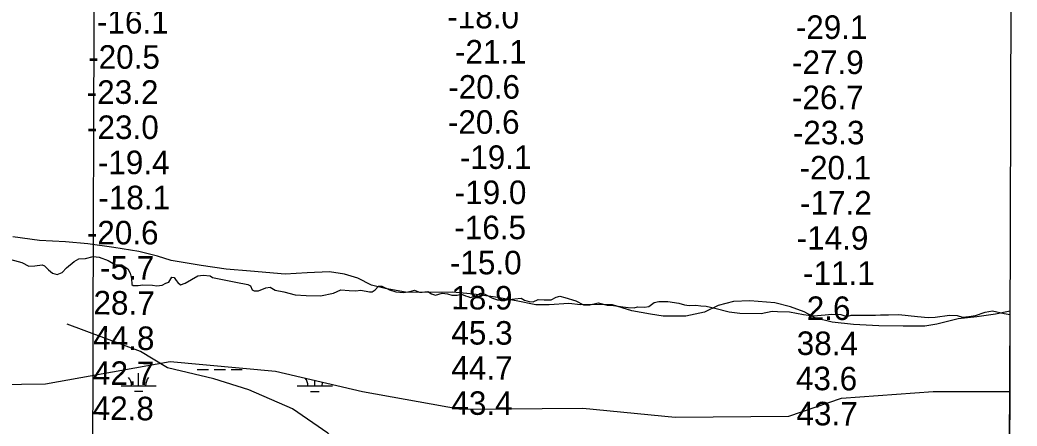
# Model space of a CAD drawing. Extents: x 3148686 to 3186545, y 916144 to 941516.
# Drawn here: x 3181457 to 3184296, y 931886 to 933042 of the extents above; entities that cross this region are included whole.
import ezdxf

# ---------------------------------------------------------------- set-up
doc = ezdxf.new("R2010")
doc.units = 0
for name, color, linetype in [('V-GRID-FRAM', 7, 'Continuous'), ('V-GRID-MAJR', 7, 'Continuous'), ('V-RIVR-EDGE', 7, 'Continuous'), ('V-RIVR-RANG', 7, 'Continuous'), ('V-SITE-VEGE', 7, 'Continuous'), ('V-TOPO-SHOR', 7, 'Continuous'), ('V-WETL-SWMP', 7, 'Continuous')]:
    doc.layers.add(name, color=color, linetype=linetype)

msp = doc.modelspace()

# ---------------------------------------------------------------- linework, layer by layer
at = {"layer": 'V-GRID-FRAM'}
msp.add_lwpolyline([(3152987.2, 939742.7), (3184296.3, 939644.8), (3184247.4, 921455.8), (3152922.4, 921553.7), (3152987.2, 939742.7)], dxfattribs=at)
at = {"layer": 'V-GRID-MAJR'}
msp.add_spline([(3181637, 921463.9), (3181653.7, 927525.9), (3181670.5, 933588.9), (3181687.2, 939651.9), (3181687.2, 939653)], degree=3, dxfattribs=at)
at = {"layer": 'V-RIVR-EDGE'}
for points in [[(3181407.1, 932366.2), (3181463.1, 932351.4), (3181482.9, 932340.7), (3181499.3, 932342.2), (3181520.6, 932344.9), (3181527.6, 932341.8), (3181538.3, 932330.5), (3181550.1, 932321.1), (3181563.5, 932317.1), (3181577.5, 932323.1), (3181590.1, 932335.9), (3181611.4, 932353.8), (3181625.4, 932361.4), (3181643.7, 932362.9), (3181665.7, 932368.6), (3181683, 932366.4), (3181708.6, 932356.6), (3181727.1, 932345.6), (3181747.8, 932344.3), (3181764.6, 932333.3), (3181771.2, 932321.4), (3181775.2, 932305.3), (3181775.4, 932289.1), (3181779.4, 932285.5), (3181793.4, 932285.8), (3181806.8, 932287.8), (3181835.1, 932286.9), (3181846.7, 932285), (3181862.2, 932287.1), (3181872.6, 932292.3), (3181881.4, 932295), (3181889.4, 932309.6), (3181896.4, 932308.3), (3181902.1, 932300.1), (3181906.7, 932294.6), (3181914.6, 932287.9), (3181928, 932292.1), (3181963.7, 932313.7), (3181978.9, 932315.7), (3181999, 932313), (3182005.1, 932308.4), (3182072.4, 932295.4), (3182106.2, 932288.6), (3182113.5, 932285.3), (3182118.6, 932273.4), (3182124.4, 932270.3), (3182136.6, 932270.3), (3182157, 932278.8), (3182170.1, 932280.9), (3182184.1, 932272.6), (3182208.7, 932267.7), (3182241.3, 932259.4), (3182271.8, 932257.8), (3182313.5, 932256.4), (3182350.4, 932264.3), (3182371.1, 932273.4), (3182394.2, 932271.8), (3182413.4, 932271.1), (3182428, 932272.9), (3182452.1, 932267.7), (3182460, 932267.7), (3182468.9, 932273.1), (3182478.3, 932284.4), (3182488.1, 932283.7), (3182509.4, 932273.6), (3182527.3, 932267.8), (3182549.2, 932265.6), (3182567.5, 932268.6), (3182580.9, 932272.5), (3182595.2, 932267.3), (3182601.9, 932267), (3182618.4, 932269.1), (3182628.7, 932262.4), (3182640.3, 932258.1), (3182659.5, 932264.4), (3182674.7, 932262.6), (3182687.2, 932258.3), (3182702.4, 932258.5), (3182714.6, 932260.9), (3182726.2, 932256), (3182732.6, 932254.2), (3182740.2, 932252), (3182756.9, 932257.8), (3182768.2, 932263.8), (3182781.3, 932260.8), (3182802.9, 932249.4), (3182816.9, 932244.8), (3182837.3, 932243.9), (3182866.8, 932247.5), (3182884.5, 932249.9), (3182894.2, 932244), (3182907, 932240.1), (3182918.9, 932239.1), (3182933.2, 932245.8), (3182949.7, 932245.4), (3182969.8, 932245.1), (3182983.8, 932252.4), (3182994.8, 932255.4), (3183008.5, 932251.4)], [(3183008.5, 932251.4), (3183040.1, 932242.2), (3183062.3, 932231.1), (3183080.3, 932230.5), (3183103.5, 932236.2), (3183129.6, 932229.5), (3183147, 932228.5), (3183173.8, 932225.4), (3183188.7, 932222.9), (3183206.4, 932222), (3183215.5, 932225.6), (3183235.6, 932224.6), (3183248.1, 932226.4), (3183263.4, 932237.7), (3183276.5, 932240.7), (3183302.3, 932240), (3183333.4, 932235.3), (3183349.2, 932230.7), (3183362.9, 932229.2), (3183382.1, 932230), (3183396.4, 932227.6), (3183411.6, 932226.9), (3183435.7, 932221.1), (3183476.2, 932210.9), (3183507.2, 932207.2), (3183568.1, 932206.1), (3183598.6, 932212.5), (3183613.8, 932211.5), (3183648.6, 932210.5), (3183688.4, 932203.7), (3183717, 932199.7), (3183749.9, 932202.6), (3183769.1, 932204.1), (3183795, 932203.1), (3183812.1, 932197.9), (3183824, 932201.5), (3183845.9, 932201.5), (3183893.1, 932201.4), (3183907.7, 932202.3), (3183930.2, 932201.9), (3183959.5, 932203.3), (3184012.5, 932198), (3184043.5, 932194.6), (3184063.3, 932195.8), (3184103.8, 932201.2), (3184125.5, 932200.8), (3184141.3, 932195.9), (3184159, 932197.4), (3184178.1, 932200.4), (3184205.6, 932210), (3184226.3, 932214), (3184259.8, 932205.9), (3184276.3, 932203.3)]]:
    msp.add_lwpolyline(points, dxfattribs=at)
at = {"layer": 'V-SITE-VEGE'}
for p, q in [((3181512.8, 932413.9), (3181437.3, 932424)), ((3181587.4, 932410.3), (3181512.8, 932413.9)), ((3181650.6, 932404.2), (3181587.4, 932410.3)), ((3181724.8, 932394), (3181650.6, 932404.2)), ((3181795.5, 932382.7), (3181724.8, 932394)), ((3181848.5, 932369.6), (3181795.5, 932382.7)), ((3181887.7, 932357.3), (3181848.5, 932369.6)), ((3181973.3, 932342.8), (3181887.7, 932357.3)), ((3182044.9, 932332.5), (3181973.3, 932342.8)), ((3182113.7, 932326.6), (3182044.9, 932332.5)), ((3182212.5, 932318.5), (3182113.7, 932326.6)), ((3182275.5, 932321.6), (3182212.5, 932318.5)), ((3182338.5, 932325), (3182275.5, 932321.6)), ((3182381.2, 932318.5), (3182338.5, 932325)), ((3182419.7, 932306.8), (3182381.2, 932318.5)), ((3182458.5, 932286.8), (3182419.7, 932306.8)), ((3182497.6, 932277.5), (3182458.5, 932286.8)), ((3182554.9, 932266.6), (3182497.6, 932277.5)), ((3182602.4, 932265.5), (3182554.9, 932266.6)), ((3182688.9, 932266.5), (3182602.4, 932265.5)), ((3182749.8, 932261.2), (3182688.9, 932266.5)), ((3182811.5, 932252.9), (3182749.8, 932261.2)), ((3182869.8, 932242.3), (3182811.5, 932252.9)), ((3182926.2, 932231.1), (3182869.8, 932242.3)), ((3182964.5, 932230.5), (3182926.2, 932231.1)), ((3183020.4, 932234.2), (3182964.5, 932230.5)), ((3183053, 932231.2), (3183020.4, 932234.2)), ((3183099.9, 932231.6), (3183053, 932231.2)), ((3183144.8, 932230.7), (3183099.9, 932231.6)), ((3183199.8, 932213.8), (3183144.8, 932230.7)), ((3183445.3, 932228.7), (3183406.6, 932209.8)), ((3183489, 932240.7), (3183445.3, 932228.7)), ((3183535, 932242.4), (3183489, 932240.7)), ((3183606.5, 932236.1), (3183535, 932242.4)), ((3183651.6, 932225.5), (3183606.5, 932236.1)), ((3183689.9, 932211.2), (3183651.6, 932225.5)), ((3183252.9, 932204.7), (3183199.8, 932213.8)), ((3183289, 932199), (3183252.9, 932204.7)), ((3183352.8, 932198.4), (3183289, 932199)), ((3183406.6, 932209.8), (3183352.8, 932198.4)), ((3183723.5, 932192.6), (3183689.9, 932211.2)), ((3183769.5, 932181.2), (3183723.5, 932192.6)), ((3184128.9, 932190.5), (3184067.5, 932175.6)), ((3184181.6, 932196.4), (3184128.9, 932190.5)), ((3184235.2, 932204.7), (3184181.6, 932196.4)), ((3184276.3, 932213), (3184235.2, 932204.7)), ((3184274.7, 931606.3), (3184276.3, 932213)), ((3183831, 932174.4), (3183769.5, 932181.2)), ((3183903.1, 932170.6), (3183831, 932174.4)), ((3183972, 932170.5), (3183903.1, 932170.6)), ((3184033.5, 932170), (3183972, 932170.5)), ((3184067.5, 932175.6), (3184033.5, 932170))]:
    msp.add_line(p, q, dxfattribs=at)
at = {"layer": 'V-TOPO-SHOR'}
msp.add_lwpolyline([(3183274.9, 930741), (3183175.4, 930835.8), (3183098.2, 930921), (3183059.6, 931006.1), (3183036.5, 931114.4), (3183005.7, 931199.5), (3182889.8, 931323.3), (3182719.8, 931447.2), (3182627.1, 931524.7), (3182495.8, 931664), (3182434, 931749.1), (3182379.9, 931818.8), (3182333.6, 931865.3), (3182233.1, 931935), (3182109.4, 931989.2), (3182008.9, 932020.3), (3181877.5, 932051.3), (3181800.2, 932097.8), (3181591.5, 932175.4)], dxfattribs=at)
at = {"layer": 'V-WETL-SWMP'}
for p, q in [((3181530.4, 932005.9), (3181884.7, 932069.3)), ((3181884.7, 932069.3), (3182184.6, 932041.9)), ((3181962.2, 932046.8), (3181994.2, 932046.8)), ((3182010.2, 932046.8), (3182042.2, 932046.7)), ((3182058.2, 932046.7), (3182090.2, 932046.7)), ((3181795.1, 932000.6), (3181795.1, 932036.6)), ((3182184.6, 932041.9), (3182432.9, 931984)), ((3181305.3, 932002.8), (3181530.4, 932005.9)), ((3181745.1, 932000.6), (3181845.1, 932000.5)), ((3182247, 932000.1), (3182347, 932000)), ((3182297, 932000), (3182297, 932015.7)), ((3181783.1, 931985.1), (3181807.1, 931985.1)), ((3182285, 931984.6), (3182309, 931984.6)), ((3182432.9, 931984), (3182712.5, 931933.4)), ((3183646.3, 931913.7), (3183796.5, 931965.4)), ((3183796.5, 931965.4), (3184057.2, 931983.7)), ((3184057.2, 931983.7), (3184275.7, 931983.9)), ((3184275.7, 931983.9), (3184271.6, 930465.2)), ((3182712.5, 931933.4), (3183059.6, 931936.5)), ((3183059.6, 931936.5), (3183323.2, 931911.3)), ((3183323.2, 931911.3), (3183646.3, 931913.7))]:
    msp.add_line(p, q, dxfattribs=at)
for centre, start, end in [((3181739.9, 932001.1), 359.1678, 40.7115), ((3181850.3, 932001), 139.1678, 180.7115), ((3182241.8, 932000.6), 359.1678, 37.632), ((3182352.2, 932000.4), 163.0969, 180.7115)]:
    msp.add_arc(centre, 35.2, start, end, dxfattribs=at)

# ---------------------------------------------------------------- texts
at = {"layer": 'V-RIVR-RANG'}
for s, p in [('-16.1', (3181676.6, 933002.9)), ('-18.0', (3182674, 933017.6)), ('-29.1', (3183666.3, 932987.7)), ('-21.1', (3182695.8, 932917.6)), ('-20.5', (3181651.6, 932902.8)), ('-27.9', (3183655.6, 932887.7)), ('-23.2', (3181647.4, 932802.8)), ('-20.6', (3182676.8, 932817.6)), ('-26.7', (3183655.3, 932787.7)), ('-20.6', (3182675.7, 932717.6)), ('-23.0', (3181648.4, 932702.8)), ('-23.3', (3183657.8, 932687.6)), ('-19.4', (3181679.1, 932602.7)), ('-19.1', (3182709.7, 932617.6)), ('-20.1', (3183677, 932587.6)), ('-19.0', (3182695.1, 932517.6)), ('-18.1', (3181680.6, 932502.8)), ('-17.2', (3183678.5, 932487.6)), ('-16.5', (3182694, 932417.6)), ('-20.6', (3181647.7, 932402.8)), ('-14.9', (3183668.9, 932387.7)), ('-5.7', (3181685.4, 932302.8)), ('-15.0', (3182681.6, 932317.6)), ('-11.1', (3183687.1, 932287.7)), ('2.6', (3183697.5, 932187.7))]:
    msp.add_text(s, height=67, dxfattribs=at).set_placement(p)
for s, rotation, p in [('18.9', 359.8283, (3182685.4, 932217.9)), ('28.7', 359.4083, (3181666.3, 932203.7)), ('44.8', 359.4083, (3181665.6, 932103.7)), ('45.3', 359.8283, (3182685.6, 932117.9)), ('38.4', 359.6583, (3183668.8, 932088.2)), ('44.7', 359.8283, (3182685.6, 932017.9)), ('42.7', 359.4083, (3181664.8, 932003.7)), ('43.6', 359.6583, (3183666.6, 931988.2)), ('42.8', 359.4083, (3181664, 931903.7)), ('43.4', 359.8283, (3182685.5, 931917.9)), ('43.7', 359.6583, (3183668.1, 931888.2))]:
    msp.add_text(s, height=67, rotation=rotation, dxfattribs=at).set_placement(p)

doc.saveas('drawing.dxf')
